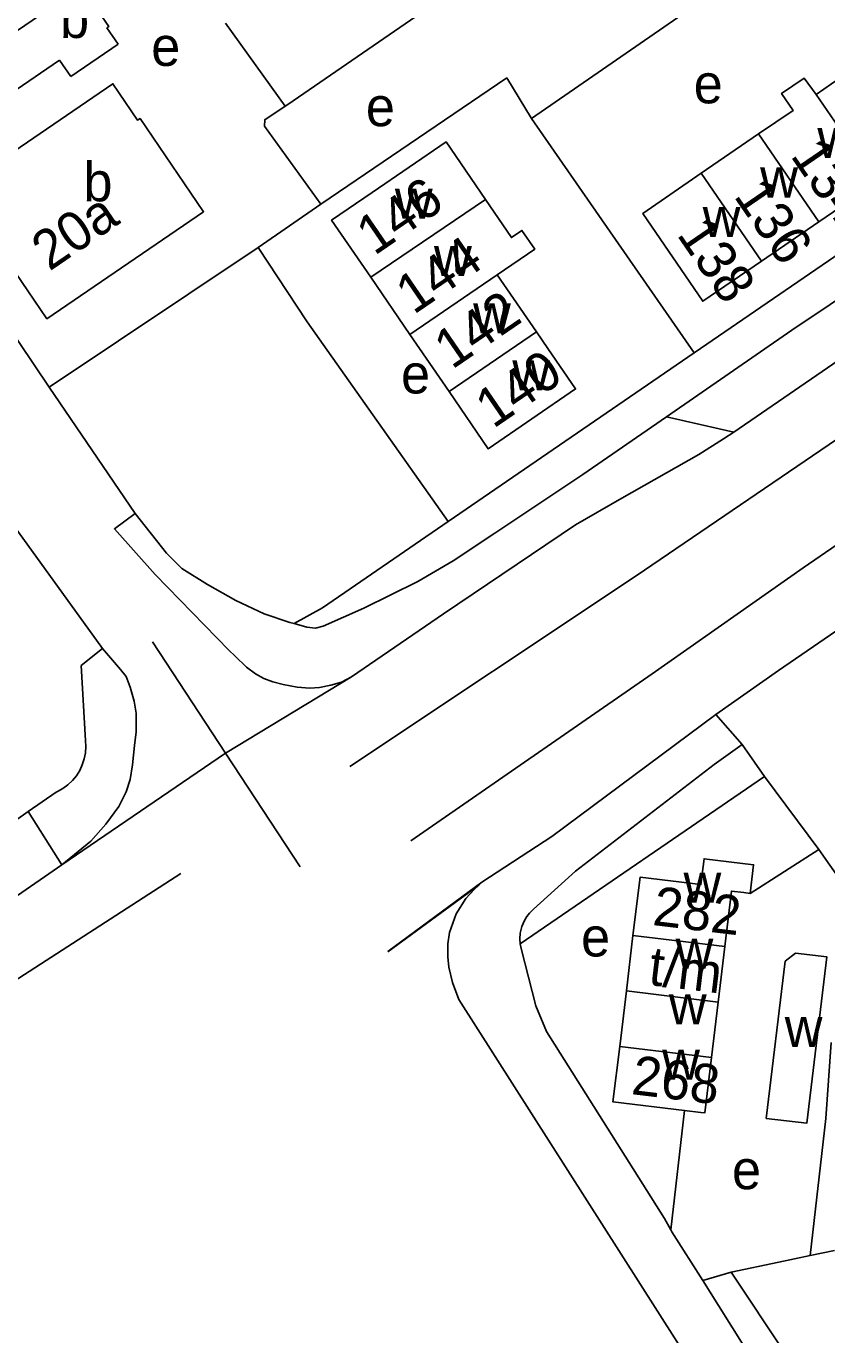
# Model space of a CAD drawing. Extents: x 157569 to 159501, y 382907 to 384670.
# Drawn here: x 158061.3 to 158143.3, y 383245.4 to 383379.4 of the extents above; entities that cross this region are included whole.
import ezdxf

# ---------------------------------------------------------------- set-up
doc = ezdxf.new("R2010")
doc.units = 0
for name, color, linetype in [('BLT_Basislijn', 7, 'Continuous'), ('BLT_Bebouwing', 7, 'Continuous'), ('BLT_Centroide', 7, 'Continuous'), ('BLT_Huisnummer', 7, 'Continuous'), ('BLT_Huisnummer_ tussenligend', 7, 'Continuous'), ('BLT_Huisnummer_reeks', 7, 'Continuous'), ('BLT_Onderverdeling_panden', 7, 'Continuous'), ('BLT_Straatnaam', 7, 'Continuous'), ('BLT_Vlakafsluiter', 7, 'Continuous')]:
    doc.layers.add(name, color=color, linetype=linetype)

msp = doc.modelspace()

# ---------------------------------------------------------------- linework, layer by layer
at = {"layer": 'BLT_Basislijn'}
for p, q in [((158113.05, 383369.93), (158129, 383380.94)), ((158081.73, 383379.69), (158087.84, 383371.18)), ((158110.52, 383374.08), (158091.49, 383361.14)), ((158113.05, 383369.93), (158110.52, 383374.08)), ((158113.05, 383369.93), (158129.69, 383345.92)), ((158091.49, 383361.14), (158085.07, 383356.7)), ((158085.07, 383356.7), (158063.69, 383342.4)), ((158063.69, 383342.4), (158072.49, 383329.48)), ((158069.17, 383315.65), (158050, 383342.18)), ((158126.87, 383339.39), (158133.73, 383337.82)), ((158069.17, 383315.65), (158066.97, 383313.94)), ((158074.26, 383316.34), (158081.73, 383304.96)), ((158067.4, 383306.26), (158066.97, 383313.94)), ((158134.59, 383305.84), (158131.9, 383308.9)), ((158136.87, 383302.58), (158134.59, 383305.84)), ((158136.87, 383302.58), (158142.45, 383295.08)), ((158065.01, 383293.52), (158061.55, 383298.99)), ((158135.41, 383290.6), (158142.45, 383295.08)), ((158146.05, 383289.95), (158142.45, 383295.08)), ((158065.01, 383293.52), (158060, 383290.09)), ((158117.55, 383292.88), (158113.26, 383288.97)), ((158050, 383275.11), (158077.18, 383292.62)), ((158107.96, 383291.73), (158107.66, 383291.45)), ((158113.49, 383279.1), (158111.98, 383284.96)), ((158127.3, 383256.15), (158128.69, 383268.37)), ((158130.56, 383250.96), (158133.46, 383251.84))]:
    msp.add_line(p, q, dxfattribs=at)
for points in [[(158094.46, 383303.58), (158123.76, 383323.12), (158150.88, 383341.57), (158262.9, 383417.82)], [(158100.7, 383295.99), (158125.39, 383313.08), (158140.85, 383323.93), (158268.87, 383411.85)], [(158131.9, 383308.9), (158138.33, 383313.42), (158187.3, 383347.02), (158228.07, 383374.98), (158248.84, 383389.35), (158261.15, 383398.07)], [(158120.31, 383393.53), (158088.11, 383371.36), (158087.84, 383371.18)], [(158167.67, 383371.92), (158150.24, 383360.01), (158129.69, 383345.92)], [(158087.84, 383371.18), (158085.75, 383369.79), (158085.72, 383369.12), (158091.49, 383361.14)], [(158139.67, 383348.24), (158151.43, 383356.14), (158157.06, 383360.42), (158161.72, 383364.3)], [(158133.73, 383337.82), (158154.64, 383352.16), (158167.74, 383361.1)], [(158053.98, 383356.83), (158054.52, 383356.02), (158063.69, 383342.4)], [(158104.52, 383328.66), (158090.09, 383349.11), (158085.07, 383356.7)], [(158139.67, 383348.24), (158126.87, 383339.39)], [(158129.69, 383345.92), (158104.52, 383328.66)], [(158126.87, 383339.39), (158118.31, 383333.48), (158109.29, 383327.46), (158105.02, 383324.64), (158101.43, 383322.51), (158095.89, 383319.79)], [(158130.15, 383335.52), (158132.7, 383337.11), (158133.73, 383337.82)], [(158094.64, 383312.76), (158104.05, 383319.21), (158117.54, 383328.33), (158122.29, 383331.05), (158130.15, 383335.52)], [(158072.49, 383329.48), (158070.38, 383327.91), (158074.55, 383323.24), (158082.13, 383315.45)], [(158072.49, 383329.48), (158075.71, 383325.42), (158077.26, 383323.87), (158079.88, 383322.22), (158082.79, 383320.57), (158085.7, 383319.21), (158088.32, 383318.33), (158088.76, 383318.21)], [(158104.52, 383328.66), (158091.65, 383319.82), (158088.76, 383318.21)], [(158088.76, 383318.21), (158090.07, 383317.85), (158090.94, 383317.75), (158091.72, 383317.95), (158095.89, 383319.79)], [(158069.17, 383315.65), (158071, 383313.53), (158071.56, 383312.81), (158072, 383311.7), (158072.38, 383310.27), (158072.61, 383309.05), (158072.61, 383308.17), (158072.61, 383307.12), (158072.44, 383305.74), (158072.22, 383303.75), (158072, 383302.25), (158071.56, 383300.98), (158070.84, 383299.49), (158069.51, 383297.67), (158067.97, 383295.96), (158065.01, 383293.52)], [(158094.64, 383312.76), (158093.6, 383312.21), (158092.5, 383311.92), (158091.37, 383311.69), (158090.37, 383311.59), (158089.07, 383311.72), (158087.65, 383311.98), (158086.58, 383312.24), (158085.67, 383312.6), (158084.8, 383313.08), (158083.9, 383313.76), (158082.7, 383314.93), (158082.13, 383315.45)], [(158115.11, 383296.41), (158131.9, 383308.9)], [(158067.4, 383306.26), (158067.45, 383305.62), (158067.41, 383304.98), (158067.29, 383304.36), (158067.09, 383303.75), (158066.82, 383303.17), (158066.48, 383302.63), (158066.08, 383302.14), (158065.61, 383301.7), (158065.1, 383301.33), (158064.54, 383301.02), (158064.42, 383300.96)], [(158117.55, 383292.88), (158131.74, 383303.8), (158134.59, 383305.84)], [(158111.89, 383285.44), (158136.87, 383302.58)], [(158064.42, 383300.96), (158061.55, 383298.99)], [(158061.55, 383298.99), (158058.72, 383296.96), (158055.94, 383294.86), (158053.2, 383292.69), (158050.52, 383290.47), (158050, 383290.02)], [(158115.11, 383296.41), (158107.96, 383291.73)], [(158107.66, 383291.45), (158107.17, 383290.98), (158106.34, 383290.07), (158105.35, 383288.5), (158104.65, 383286.6), (158104.48, 383285.44), (158104.48, 383284.12), (158104.6, 383283.04), (158104.98, 383281.47), (158105.61, 383279.72)], [(158113.26, 383288.97), (158112.85, 383288.58), (158112.56, 383288.22), (158112.33, 383287.83), (158112.04, 383287.21), (158111.87, 383286.53), (158111.85, 383285.93), (158111.89, 383285.44)], [(158111.89, 383285.44), (158111.98, 383284.96)], [(158105.61, 383279.72), (158133.38, 383236.15), (158135.77, 383231.67)], [(158127.3, 383256.15), (158126.64, 383257.32), (158114.58, 383276.47), (158113.49, 383279.1)], [(158143.72, 383275.32), (158143.16, 383267.57), (158141.57, 383253.53)], [(158130.56, 383250.96), (158127.42, 383255.94), (158127.3, 383256.15)], [(158147.13, 383231.29), (158142.9, 383231.31), (158130.56, 383250.96)]]:
    msp.add_lwpolyline(points, dxfattribs=at)
at = {"layer": 'BLT_Bebouwing'}
for p, q in [((158069.6, 383379.21), (158070.76, 383377.52)), ((158070.76, 383377.52), (158065.91, 383374.2)), ((158064.75, 383375.89), (158060.33, 383372.85)), ((158065.91, 383374.2), (158064.75, 383375.89)), ((158136.28, 383368.35), (158130.41, 383364.32)), ((158142.45, 383359.35), (158148.33, 383363.37)), ((158136.58, 383355.32), (158142.45, 383359.35)), ((158100.6, 383347.81), (158096.6, 383353.66)), ((158113.55, 383348.08), (158109.54, 383353.93)), ((158104.61, 383341.96), (158100.6, 383347.81)), ((158123.43, 383286.28), (158122.75, 383280.61)), ((158132.13, 383279.48), (158132.82, 383285.15)), ((158122.75, 383280.61), (158122.07, 383274.93)), ((158131.45, 383273.8), (158132.13, 383279.48)), ((158141.57, 383253.53), (158144.04, 383254.04))]:
    msp.add_line(p, q, dxfattribs=at)
for points in [[(158060.33, 383372.85), (158057.53, 383376.93), (158067.02, 383383.43), (158069.81, 383379.35), (158069.6, 383379.21)], [(158148.48, 383376.66), (158143.75, 383373.47), (158142.16, 383372.38)], [(158056.95, 383358.96), (158063.46, 383349.42), (158079.5, 383360.37), (158073, 383369.91), (158072.75, 383369.74), (158070.22, 383373.47), (158054.65, 383362.86)], [(158142.16, 383372.38), (158140.93, 383374.06), (158138.64, 383372.48), (158139.83, 383370.74), (158136.28, 383368.35)], [(158096.6, 383353.66), (158092.6, 383359.51), (158096.73, 383362.34), (158104.3, 383367.52), (158108.33, 383361.62)], [(158130.41, 383364.32), (158124.42, 383360.19), (158130.56, 383351.21), (158136.58, 383355.32)], [(158109.54, 383353.93), (158113.37, 383356.55), (158112.07, 383358.46), (158110.99, 383357.73), (158108.33, 383361.62)], [(158113.55, 383348.08), (158114.73, 383346.36), (158117.55, 383342.23), (158108.61, 383336.11), (158104.61, 383341.96)], [(158135.41, 383290.6), (158135.76, 383293.53), (158130.7, 383294.14), (158130.38, 383291.5), (158124.15, 383292.25), (158123.43, 383286.28)], [(158132.82, 383285.15), (158133.5, 383290.83), (158134.77, 383290.68), (158135.41, 383290.6)], [(158122.07, 383274.93), (158121.38, 383269.25), (158128.69, 383268.37)], [(158128.69, 383268.37), (158130.37, 383268.17), (158130.77, 383268.12), (158131.45, 383273.8)], [(158141.57, 383253.53), (158138.36, 383252.86), (158133.46, 383251.84)], [(158140.91, 383240.64), (158134.69, 383250), (158133.46, 383251.84)]]:
    msp.add_lwpolyline(points, dxfattribs=at)
msp.add_lwpolyline([(158138.99, 383283.65), (158137.06, 383267.57), (158141.21, 383267.07), (158143.26, 383284.11), (158140.07, 383284.49)], close=True, dxfattribs=at)
at = {"layer": 'BLT_Onderverdeling_panden'}
for p, q in [((158148.33, 383363.37), (158142.16, 383372.38)), ((158142.45, 383359.35), (158136.28, 383368.35)), ((158136.58, 383355.32), (158130.41, 383364.32)), ((158096.6, 383353.66), (158108.33, 383361.62)), ((158100.6, 383347.81), (158109.54, 383353.93)), ((158104.61, 383341.96), (158113.55, 383348.08)), ((158132.82, 383285.15), (158123.43, 383286.28)), ((158132.13, 383279.48), (158122.75, 383280.61)), ((158131.45, 383273.8), (158122.07, 383274.93))]:
    msp.add_line(p, q, dxfattribs=at)
at = {"layer": 'BLT_Vlakafsluiter'}
for p, q in [((158094.64, 383312.76), (158081.73, 383304.96)), ((158081.73, 383304.96), (158065.01, 383293.52)), ((158081.73, 383304.96), (158089.38, 383293.33)), ((158107.96, 383291.73), (158098.33, 383284.66)), ((158107.66, 383291.45), (158098.36, 383284.62))]:
    msp.add_line(p, q, dxfattribs=at)

# ---------------------------------------------------------------- texts
at = {"layer": 'BLT_Centroide'}
for s, p in [('b', (158064.81, 383378.16)), ('e', (158074.14, 383375.3)), ('e', (158129.64, 383371.47)), ('e', (158096.1, 383369.13)), ('w', (158142.3, 383365.86)), ('b', (158067.2, 383361.44)), ('w', (158136.44, 383361.83)), ('w', (158099.07, 383359.66)), ('w', (158130.56, 383357.8)), ('w', (158103.07, 383353.78)), ('w', (158107.07, 383347.94)), ('w', (158111.08, 383342.09)), ('e', (158099.7, 383341.77)), ('w', (158128.6, 383289.66)), ('e', (158118.12, 383284.14)), ('w', (158127.78, 383282.88)), ('w', (158127.1, 383277.19)), ('w', (158138.95, 383274.89)), ('w', (158126.41, 383271.53)), ('e', (158133.56, 383260.32))]:
    msp.add_text(s, height=4, dxfattribs=at).set_placement(p)
at = {"layer": 'BLT_Huisnummer'}
for s, rotation, p in [('134', 304.4369, (158139.47, 383366.12)), ('146', 34.3767, (158096.96, 383355.82)), ('20a', 34.3798, (158063.72, 383354.23)), ('138', 304.4367, (158127.84, 383358.04)), ('140', 34.3767, (158109.13, 383338.12))]:
    msp.add_text(s, height=4, rotation=rotation, dxfattribs=at).set_placement(p)
at = {"layer": 'BLT_Huisnummer_ tussenligend'}
for s, rotation, p in [('136', 304.4369, (158133.67, 383361.99)), ('144', 34.3767, (158100.98, 383349.78)), ('142', 34.3767, (158104.91, 383344.17))]:
    msp.add_text(s, height=4, rotation=rotation, dxfattribs=at).set_placement(p)
at = {"layer": 'BLT_Huisnummer_reeks'}
for s, rotation, p in [('282', 353.1358, (158125.34, 383287.37)), ('t/m', 353.1351, (158124.92, 383281.24)), ('268', 353.1318, (158123.17, 383270.06))]:
    msp.add_text(s, height=4, rotation=rotation, dxfattribs=at).set_placement(p)
at = {"layer": 'BLT_Straatnaam'}
msp.add_text('DE LOUTERSTRAAT', height=5, rotation=304.0922, dxfattribs=at).set_placement((158131.61, 383427.77))

doc.saveas('drawing.dxf')
